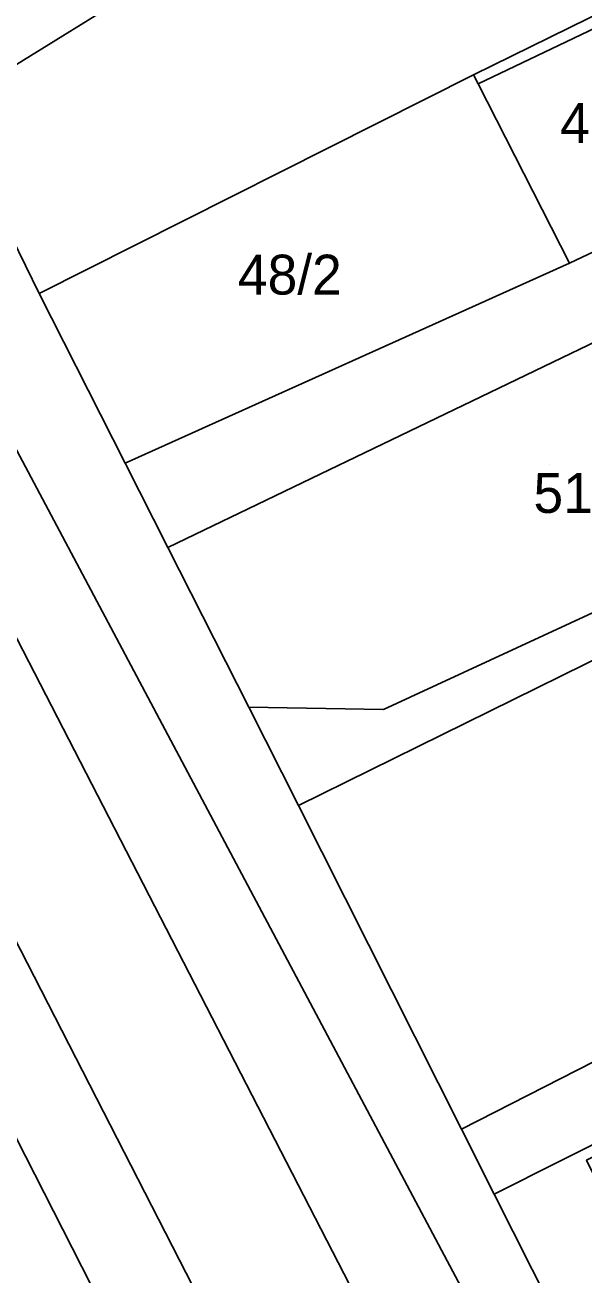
# Model space of a CAD drawing. Extents: x -263943 to -261149, y -1236934 to -1230686.
# Drawn here: x -262922.4 to -262894.4, y -1235694.2 to -1235631.6 of the extents above; entities that cross this region are included whole.
import ezdxf

# ---------------------------------------------------------------- set-up
doc = ezdxf.new("R2010")
doc.units = 0
for name, color, linetype in [('body_kn', 7, 'Continuous'), ('kladpar_druhypozemkov', 7, 'Continuous'), ('kladpar_hranice', 7, 'Continuous'), ('kladpar_parcelnecisla', 7, 'Continuous'), ('kladpar_plochy', 7, 'Continuous'), ('zappar_hrandruhpozemk', 7, 'Continuous'), ('zuob_linie', 7, 'Continuous'), ('zuob_plochy', 7, 'Continuous')]:
    doc.layers.add(name, color=color, linetype=linetype)

msp = doc.modelspace()

# ---------------------------------------------------------------- linework, layer by layer
at = {"layer": 'body_kn'}
for p, q in [((-262899.95, -1235634.06), (-262899.95, -1235634.06)), ((-262899.72, -1235634.51), (-262899.72, -1235634.51)), ((-262899.72, -1235634.51), (-262899.72, -1235634.51)), ((-262895.14, -1235643.5), (-262895.14, -1235643.5)), ((-262921.71, -1235645.03), (-262921.71, -1235645.03)), ((-262917.41, -1235653.53), (-262917.41, -1235653.53)), ((-262917.41, -1235653.53), (-262917.41, -1235653.53)), ((-262915.27, -1235657.76), (-262915.27, -1235657.76)), ((-262911.21, -1235665.77), (-262911.21, -1235665.77)), ((-262904.46, -1235665.88), (-262904.46, -1235665.88)), ((-262908.72, -1235670.7), (-262908.72, -1235670.7)), ((-262900.55, -1235686.94), (-262900.55, -1235686.94)), ((-262900.55, -1235686.94), (-262900.55, -1235686.94)), ((-262898.91, -1235690.2), (-262898.91, -1235690.2))]:
    msp.add_line(p, q, dxfattribs=at)
at = {"layer": 'kladpar_druhypozemkov'}
for p, q in [((-262908.71, -1235643.08), (-262908.71, -1235643.08)), ((-262896.16, -1235653.58), (-262896.16, -1235653.58))]:
    msp.add_line(p, q, dxfattribs=at)
at = {"layer": 'kladpar_hranice'}
for points in [[(-262961.89, -1235578.6), (-262940.98, -1235618.73), (-262892.28, -1235710.47), (-262846.58, -1235803.11), (-262815.95, -1235861.66), (-262747.15, -1236000.03), (-262778.52, -1235940.15), (-262819.01, -1235863.09), (-262849.55, -1235804.29), (-262897.55, -1235711.48), (-262944.38, -1235620.51), (-262941.66, -1235619.02), (-262944.02, -1235614.14), (-262946.91, -1235615.57), (-262965.12, -1235580.37), (-262989.13, -1235534.1), (-262970.6, -1235526.27), (-262962.22, -1235520.35), (-262964.19, -1235560.08), (-262961.89, -1235578.6)], [(-262989.13, -1235534.1), (-262965.12, -1235580.37), (-262946.91, -1235615.57), (-262948.44, -1235616.25), (-262945.91, -1235621.18), (-262944.38, -1235620.51), (-262897.55, -1235711.48), (-262849.55, -1235804.29), (-262819.01, -1235863.09)], [(-262889.22, -1235600.65), (-262889.39, -1235600.31), (-262873.92, -1235592.55), (-262868.42, -1235600.38), (-262860.66, -1235614.49), (-262877.23, -1235622.87), (-262877.84, -1235623.18), (-262899.95, -1235634.06), (-262921.71, -1235645.03), (-262925.85, -1235636.61), (-262924.14, -1235634.32), (-262896.58, -1235617.26), (-262893.09, -1235615.24), (-262884, -1235610.85), (-262889.22, -1235600.65)], [(-262884, -1235610.85), (-262893.09, -1235615.24), (-262896.58, -1235617.26), (-262924.14, -1235634.32), (-262925.85, -1235636.61), (-262928.9, -1235630.82), (-262933.36, -1235622.36), (-262930.05, -1235620.7), (-262913.56, -1235612.43), (-262897.98, -1235604.62), (-262889.39, -1235600.31), (-262889.22, -1235600.65), (-262884, -1235610.85)], [(-262846.58, -1235803.11), (-262892.28, -1235710.47), (-262940.98, -1235618.73)], [(-262871.12, -1235634.68), (-262880.87, -1235639.72), (-262880.28, -1235640.91), (-262915.27, -1235657.76), (-262917.41, -1235653.53), (-262895.14, -1235643.5), (-262899.72, -1235634.51), (-262899.95, -1235634.06), (-262877.84, -1235623.18), (-262877.23, -1235622.87), (-262873.11, -1235631.09), (-262871.12, -1235634.68)], [(-262928.9, -1235630.82), (-262925.85, -1235636.61), (-262921.71, -1235645.03), (-262917.41, -1235653.53), (-262915.27, -1235657.76), (-262911.21, -1235665.77), (-262908.72, -1235670.7), (-262900.55, -1235686.94), (-262898.91, -1235690.2), (-262896.06, -1235695.86), (-262895.58, -1235696.68), (-262893.67, -1235699.93), (-262890.32, -1235705.64), (-262884.74, -1235715.76), (-262882.46, -1235720.94), (-262878.95, -1235727.5), (-262876.63, -1235731.82)], [(-262917.41, -1235653.53), (-262921.71, -1235645.03), (-262899.95, -1235634.06), (-262899.72, -1235634.51), (-262895.14, -1235643.5), (-262917.41, -1235653.53)], [(-262867.58, -1235636.25), (-262865.91, -1235635.44), (-262862.57, -1235641.77), (-262864.61, -1235642.85), (-262862.89, -1235646.14), (-262858.25, -1235643.56), (-262857.26, -1235645.39), (-262879.99, -1235656.53), (-262908.72, -1235670.7), (-262911.21, -1235665.77), (-262904.46, -1235665.88), (-262883.3, -1235656.1), (-262876.31, -1235648.39), (-262876.56, -1235647.92), (-262880.28, -1235640.91), (-262880.87, -1235639.72), (-262871.12, -1235634.68), (-262870.24, -1235636.27), (-262869.69, -1235637.27), (-262867.58, -1235636.25)], [(-262883.3, -1235656.1), (-262904.46, -1235665.88), (-262911.21, -1235665.77), (-262915.27, -1235657.76), (-262880.28, -1235640.91), (-262876.56, -1235647.92), (-262876.31, -1235648.39), (-262883.3, -1235656.1)], [(-262900.55, -1235686.94), (-262908.72, -1235670.7), (-262879.99, -1235656.53), (-262877.12, -1235662.4), (-262871.46, -1235672.09), (-262900.55, -1235686.94)], [(-262875.06, -1235685.63), (-262873.19, -1235689.46), (-262893.67, -1235699.93), (-262895.58, -1235696.68), (-262896.06, -1235695.86), (-262898.91, -1235690.2), (-262869.52, -1235675.41), (-262857.1, -1235669.33), (-262855.83, -1235671.84), (-262853.9, -1235675.62), (-262848.07, -1235687.18), (-262860.08, -1235693.69), (-262860.45, -1235692.76), (-262860.51, -1235692.6), (-262850, -1235686.92), (-262858.77, -1235670.86), (-262869.23, -1235676.12), (-262894.28, -1235688.48), (-262891.72, -1235693.77), (-262875.06, -1235685.63)], [(-262900.55, -1235686.94), (-262871.46, -1235672.09), (-262869.52, -1235675.41), (-262898.91, -1235690.2), (-262900.55, -1235686.94)]]:
    msp.add_lwpolyline(points, dxfattribs=at)
at = {"layer": 'kladpar_plochy'}
for points in [[(-262961.89, -1235578.6), (-262940.98, -1235618.73), (-262892.28, -1235710.47), (-262846.58, -1235803.11), (-262815.95, -1235861.66), (-262747.15, -1236000.03), (-262778.52, -1235940.15), (-262819.01, -1235863.09), (-262849.55, -1235804.29), (-262897.55, -1235711.48), (-262944.38, -1235620.51), (-262941.66, -1235619.02), (-262944.02, -1235614.14), (-262946.91, -1235615.57), (-262965.12, -1235580.37), (-262989.13, -1235534.1), (-262970.6, -1235526.27), (-262962.22, -1235520.35), (-262964.19, -1235560.08)], [(-262889.22, -1235600.65), (-262889.39, -1235600.31), (-262873.92, -1235592.55), (-262868.42, -1235600.38), (-262860.66, -1235614.49), (-262877.23, -1235622.87), (-262877.84, -1235623.18), (-262899.95, -1235634.06), (-262921.71, -1235645.03), (-262925.85, -1235636.61), (-262924.14, -1235634.32), (-262896.58, -1235617.26), (-262893.09, -1235615.24), (-262884, -1235610.85)], [(-262884, -1235610.85), (-262893.09, -1235615.24), (-262896.58, -1235617.26), (-262924.14, -1235634.32), (-262925.85, -1235636.61), (-262928.9, -1235630.82), (-262933.36, -1235622.36), (-262930.05, -1235620.7), (-262913.56, -1235612.43), (-262897.98, -1235604.62), (-262889.39, -1235600.31), (-262889.22, -1235600.65)], [(-262871.12, -1235634.68), (-262880.87, -1235639.72), (-262880.28, -1235640.91), (-262915.27, -1235657.76), (-262917.41, -1235653.53), (-262895.14, -1235643.5), (-262899.72, -1235634.51), (-262899.95, -1235634.06), (-262877.84, -1235623.18), (-262877.23, -1235622.87), (-262873.11, -1235631.09)], [(-262917.41, -1235653.53), (-262921.71, -1235645.03), (-262899.95, -1235634.06), (-262899.72, -1235634.51), (-262895.14, -1235643.5)], [(-262867.58, -1235636.25), (-262865.91, -1235635.44), (-262862.57, -1235641.77), (-262864.61, -1235642.85), (-262862.89, -1235646.14), (-262858.25, -1235643.56), (-262857.26, -1235645.39), (-262879.99, -1235656.53), (-262908.72, -1235670.7), (-262911.21, -1235665.77), (-262904.46, -1235665.88), (-262883.3, -1235656.1), (-262876.31, -1235648.39), (-262876.56, -1235647.92), (-262880.28, -1235640.91), (-262880.87, -1235639.72), (-262871.12, -1235634.68), (-262870.24, -1235636.27), (-262869.69, -1235637.27)], [(-262883.3, -1235656.1), (-262904.46, -1235665.88), (-262911.21, -1235665.77), (-262915.27, -1235657.76), (-262880.28, -1235640.91), (-262876.56, -1235647.92), (-262876.31, -1235648.39)], [(-262900.55, -1235686.94), (-262908.72, -1235670.7), (-262879.99, -1235656.53), (-262877.12, -1235662.4), (-262871.46, -1235672.09)], [(-262875.06, -1235685.63), (-262873.19, -1235689.46), (-262893.67, -1235699.93), (-262895.58, -1235696.68), (-262896.06, -1235695.86), (-262898.91, -1235690.2), (-262869.52, -1235675.41), (-262857.1, -1235669.33), (-262855.83, -1235671.84), (-262853.9, -1235675.62), (-262848.07, -1235687.18), (-262860.08, -1235693.69), (-262860.45, -1235692.76), (-262860.51, -1235692.6), (-262850, -1235686.92), (-262858.77, -1235670.86), (-262869.23, -1235676.12), (-262894.28, -1235688.48), (-262891.72, -1235693.77)], [(-262900.55, -1235686.94), (-262871.46, -1235672.09), (-262869.52, -1235675.41), (-262898.91, -1235690.2)]]:
    msp.add_lwpolyline(points, close=True, dxfattribs=at)
for points in [[(-262989.13, -1235534.1), (-262965.12, -1235580.37), (-262946.91, -1235615.57), (-262948.44, -1235616.25), (-262945.91, -1235621.18), (-262944.38, -1235620.51), (-262897.55, -1235711.48), (-262849.55, -1235804.29), (-262819.01, -1235863.09), (-262778.52, -1235940.15), (-262747.15, -1236000.03), (-262733.97, -1236030.65), (-262710.45, -1236085.53), (-262699.7, -1236119.81), (-262681.18, -1236174.94)], [(-262846.58, -1235803.11), (-262892.28, -1235710.47), (-262940.98, -1235618.73)], [(-262928.9, -1235630.82), (-262925.85, -1235636.61), (-262921.71, -1235645.03), (-262917.41, -1235653.53), (-262915.27, -1235657.76), (-262911.21, -1235665.77), (-262908.72, -1235670.7), (-262900.55, -1235686.94), (-262898.91, -1235690.2), (-262896.06, -1235695.86), (-262895.58, -1235696.68), (-262893.67, -1235699.93), (-262890.32, -1235705.64), (-262884.74, -1235715.76), (-262882.46, -1235720.94), (-262878.95, -1235727.5), (-262876.63, -1235731.82)]]:
    msp.add_lwpolyline(points, dxfattribs=at)
at = {"layer": 'zappar_hrandruhpozemk'}
for p, q in [((-262885.96, -1235639.2), (-262895.14, -1235643.5)), ((-262906.65, -1235719.17), (-262929.44, -1235674.54))]:
    msp.add_line(p, q, dxfattribs=at)
for points in [[(-262948.48, -1235627.71), (-262925.45, -1235672.52), (-262902.57, -1235717.15)], [(-262899.72, -1235634.51), (-262890.51, -1235630.1), (-262889.06, -1235633.01)]]:
    msp.add_lwpolyline(points, dxfattribs=at)
at = {"layer": 'zuob_linie'}
for points in [[(-262989.13, -1235534.1), (-262965.12, -1235580.37), (-262946.91, -1235615.57), (-262944.02, -1235614.14), (-262941.66, -1235619.02), (-262944.38, -1235620.51), (-262897.55, -1235711.48), (-262849.55, -1235804.29), (-262819.01, -1235863.09), (-262778.52, -1235940.15), (-262747.15, -1236000.03), (-262733.97, -1236030.65), (-262710.45, -1236085.53), (-262699.7, -1236119.81), (-262681.18, -1236174.94)], [(-262681.18, -1236174.94), (-262699.7, -1236119.81), (-262710.45, -1236085.53), (-262733.97, -1236030.65), (-262747.15, -1236000.03), (-262778.52, -1235940.15), (-262819.01, -1235863.09), (-262849.55, -1235804.29), (-262897.55, -1235711.48), (-262944.38, -1235620.51), (-262941.66, -1235619.02), (-262944.02, -1235614.14), (-262946.91, -1235615.57), (-262965.12, -1235580.37), (-262989.13, -1235534.1)]]:
    msp.add_lwpolyline(points, dxfattribs=at)
at = {"layer": 'zuob_plochy'}
for points in [[(-262989.13, -1235534.1), (-262965.12, -1235580.37), (-262946.91, -1235615.57), (-262944.02, -1235614.14), (-262941.66, -1235619.02), (-262944.38, -1235620.51), (-262897.55, -1235711.48), (-262849.55, -1235804.29), (-262819.01, -1235863.09), (-262778.52, -1235940.15), (-262747.15, -1236000.03), (-262733.97, -1236030.65), (-262710.45, -1236085.53), (-262699.7, -1236119.81), (-262681.18, -1236174.94)], [(-262681.18, -1236174.94), (-262699.7, -1236119.81), (-262710.45, -1236085.53), (-262733.97, -1236030.65), (-262747.15, -1236000.03), (-262778.52, -1235940.15), (-262819.01, -1235863.09), (-262849.55, -1235804.29), (-262897.55, -1235711.48), (-262944.38, -1235620.51), (-262941.66, -1235619.02), (-262944.02, -1235614.14), (-262946.91, -1235615.57), (-262965.12, -1235580.37), (-262989.13, -1235534.1)]]:
    msp.add_lwpolyline(points, dxfattribs=at)

# ---------------------------------------------------------------- texts
at = {"layer": 'kladpar_parcelnecisla'}
for s, p in [('48/1', (-262895.61, -1235637.48)), ('48/2', (-262911.756, -1235645.08)), ('51', (-262896.944, -1235656.03))]:
    msp.add_text(s, height=2, dxfattribs=at).set_placement(p)

doc.saveas('drawing.dxf')
